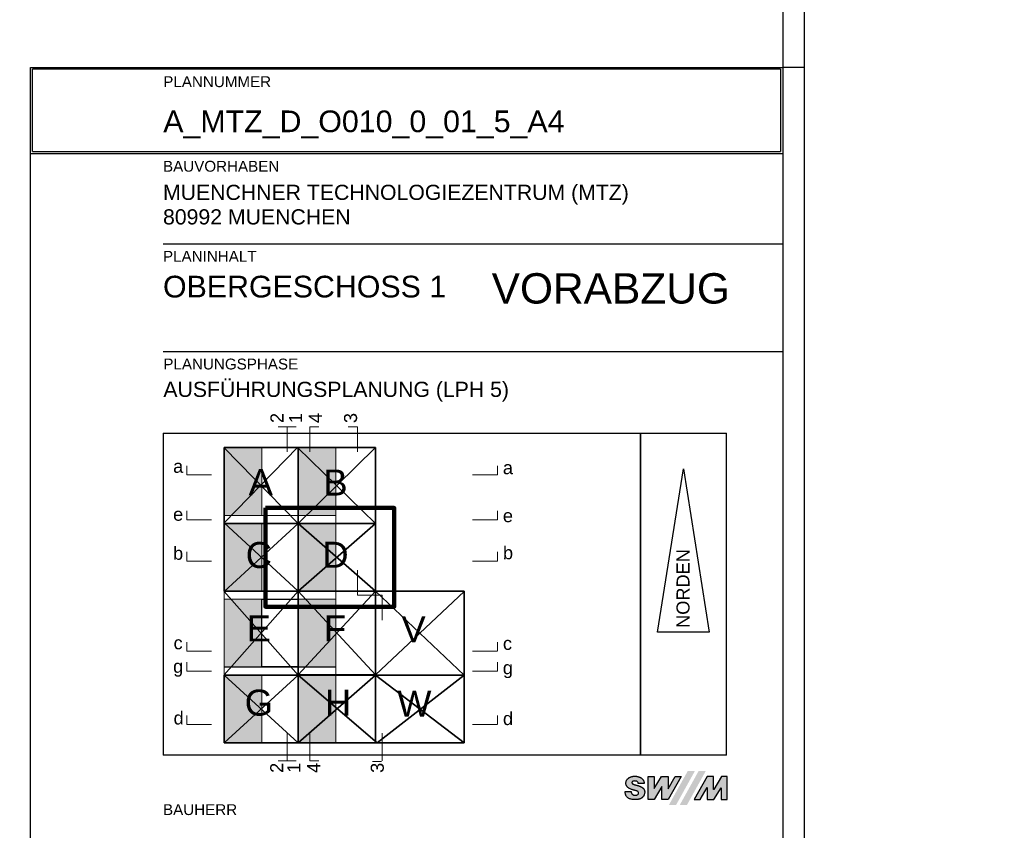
# Model space of a CAD drawing. Header units: metres. Extents: x -13 to 93, y -119 to 25.
# Tile 612 of 656: x -10.897 to -10.668, y -7.924 to -7.735. Entities that reach past the tile are written whole.
import ezdxf
from ezdxf.enums import TextEntityAlignment as Align

# ---------------------------------------------------------------- set-up
doc = ezdxf.new("R2010")
doc.units = ezdxf.units.M
doc.header["$LTSCALE"] = 0.00508
doc.linetypes.add('STYLE_17', pattern=[1.04164, 0.625, -0.20828, 0.06943, -0.13893])
for name, color, linetype, lineweight in [('Keine', 7, 'Continuous', 18), ('Plan-Kopf', 7, 'Continuous', 25), ('Plan-Planrahmen', 7, 'Continuous', 18)]:
    doc.layers.add(name, color=color, linetype=linetype, lineweight=lineweight)
doc.styles.add('Arial', font='ARIAL.TTF')

# ---------------------------------------------------------------- blocks, each defined once
blk = doc.blocks.new('*U1366')
at = {"layer": 'Plan-Planrahmen', "lineweight": 25}
for p, q in [((0.89, 0.1005), (-0.299, 0.1005)), ((0.89, 0.1005), (0.89, -0.7405)), ((-0.274, 0.0955), (0.885, 0.0955)), ((0.885, 0.0955), (0.885, -0.7355))]:
    blk.add_line(p, q, dxfattribs=at)
blk = doc.blocks.new('planlayout_50_6')
at = {"color": 3, "linetype": 'Continuous', "lineweight": 5}
blk.add_wipeout([(-0.33845, 0.13977), (-0.33845, -0.79023), (0.93655, -0.79023), (0.93655, 0.13977)], dxfattribs=at).dxf.layer = 'Plan-Planrahmen'
at = {"layer": 'Plan-Planrahmen', "color": 7}
blk.add_blockref('*U1366', (0, 0), dxfattribs=at)
blk = doc.blocks.new('*U1370')
at = {"layer": 'Plan-Planrahmen', "lineweight": 25}
for p, q in [((0.89, 0.1005), (0.89, -0.7405)), ((0.885, 0.0955), (0.885, -0.7355)), ((0.89, -0.4435), (0.885, -0.4435))]:
    blk.add_line(p, q, dxfattribs=at)
blk = doc.blocks.new('planlayout_50_4')
at = {"color": 3, "linetype": 'Continuous', "lineweight": 5}
blk.add_wipeout([(-0.33845, 0.13977), (-0.33845, -0.79023), (0.93655, -0.79023), (0.93655, 0.13977)], dxfattribs=at).dxf.layer = 'Plan-Planrahmen'
at = {"layer": 'Plan-Planrahmen', "color": 7}
blk.add_blockref('*U1370', (0, 0), dxfattribs=at)
blk = doc.blocks.new('*U1356')
for points in [[(-0.11511, 0.20925), (-0.11511, 0.21158), (-0.11998, 0.21158), (-0.11998, 0.20925)], [(-0.09801, 0.20925), (-0.09801, 0.21158), (-0.10288, 0.21158), (-0.10288, 0.20925)], [(-0.14181, 0.19665), (-0.13948, 0.19665), (-0.13948, 0.20152), (-0.14181, 0.20152)], [(-0.0651, 0.19633), (-0.06277, 0.19633), (-0.06277, 0.2012), (-0.0651, 0.2012)], [(-0.14181, 0.18549), (-0.13948, 0.18549), (-0.13948, 0.19036), (-0.14181, 0.19036)], [(-0.0651, 0.18517), (-0.06277, 0.18517), (-0.06277, 0.19003), (-0.0651, 0.19003)], [(-0.14183, 0.1764), (-0.1395, 0.1764), (-0.1395, 0.18127), (-0.14183, 0.18127)], [(-0.06508, 0.17653), (-0.06276, 0.17653), (-0.06276, 0.1814), (-0.06508, 0.1814)], [(-0.1417, 0.15556), (-0.13958, 0.15556), (-0.13958, 0.16043), (-0.1417, 0.16043)], [(-0.06508, 0.15543), (-0.06297, 0.15543), (-0.06297, 0.1603), (-0.06508, 0.1603)], [(-0.1417, 0.13806), (-0.13937, 0.13806), (-0.13937, 0.14293), (-0.1417, 0.14293)], [(-0.06508, 0.13793), (-0.06276, 0.13793), (-0.06276, 0.1428), (-0.06508, 0.1428)], [(-0.11517, 0.12781), (-0.11517, 0.13014), (-0.12004, 0.13014), (-0.12004, 0.12781)], [(-0.09178, 0.12781), (-0.09178, 0.13014), (-0.09665, 0.13014), (-0.09665, 0.12781)]]:
    blk.add_wipeout(points).dxf.layer = 'Plan-Kopf'
at = {"layer": 'Plan-Kopf', "char_height": 0.00303, "attachment_point": 1, "rotation": 90, "line_spacing_factor": 0.967741, "style": 'Arial'}
for s, insert in [('{\\C7;\\l2}', (-0.11916, 0.20925)), ('{\\C7;\\l3}', (-0.10205, 0.20925)), ('{\\C7;\\l2}', (-0.11922, 0.12781)), ('{\\C7;\\l3}', (-0.09583, 0.12781))]:
    blk.add_mtext(s, dxfattribs=dict(at, insert=insert))
at = {"layer": 'Plan-Kopf', "char_height": 0.00303, "attachment_point": 1, "line_spacing_factor": 0.967741, "style": 'Arial'}
for s, insert in [('{\\C7;\\la}', (-0.14181, 0.2007)), ('{\\C7;\\la}', (-0.0651, 0.20038)), ('{\\C7;\\le}', (-0.14181, 0.18954)), ('{\\C7;\\le}', (-0.0651, 0.18921)), ('{\\C7;\\lb}', (-0.14183, 0.18045)), ('{\\C7;\\lb}', (-0.06508, 0.18058)), ('{\\C7;\\lc}', (-0.1417, 0.15961)), ('{\\C7;\\lc}', (-0.06508, 0.15948)), ('{\\C7;\\ld}', (-0.1417, 0.14211)), ('{\\C7;\\ld}', (-0.06508, 0.14198))]:
    blk.add_mtext(s, dxfattribs=dict(at, insert=insert))
for points in [[(-0.14181, 0.15009), (-0.13948, 0.15009), (-0.13948, 0.15496), (-0.14181, 0.15496)], [(-0.0651, 0.14977), (-0.06277, 0.14977), (-0.06277, 0.15463), (-0.0651, 0.15463)]]:
    blk.add_wipeout(points).dxf.layer = 'Plan-Kopf'
for insert in [(-0.14181, 0.15414), (-0.0651, 0.15381)]:
    blk.add_mtext('{\\C7;\\lg}', dxfattribs=dict(at, insert=insert))
for points in [[(-0.11079, 0.20925), (-0.11079, 0.21158), (-0.11565, 0.21158), (-0.11565, 0.20925)], [(-0.11118, 0.12781), (-0.11118, 0.13014), (-0.11605, 0.13014), (-0.11605, 0.12781)]]:
    blk.add_wipeout(points).dxf.layer = 'Plan-Kopf'
at = {"layer": 'Plan-Kopf', "char_height": 0.00303, "attachment_point": 1, "rotation": 90, "line_spacing_factor": 0.967741, "style": 'Arial'}
for insert in [(-0.11483, 0.20925), (-0.11523, 0.12781)]:
    blk.add_mtext('{\\C7;\\l1}', dxfattribs=dict(at, insert=insert))
for points in [[(-0.10619, 0.20925), (-0.10619, 0.21158), (-0.11106, 0.21158), (-0.11106, 0.20925)], [(-0.10659, 0.12781), (-0.10659, 0.13014), (-0.11145, 0.13014), (-0.11145, 0.12781)]]:
    blk.add_wipeout(points).dxf.layer = 'Plan-Kopf'
for insert in [(-0.11024, 0.20925), (-0.11063, 0.12781)]:
    blk.add_mtext('{\\C7;\\l4}', dxfattribs=dict(at, insert=insert))
blk = doc.blocks.new('swm-logo_1_1')
at = {"layer": 'Plan-Kopf', "linetype": 'Continuous', "lineweight": 0}
for points in [[(-0.0237, 0.00188), (-0.02236, 0.00188), (-0.02235, 0.00188), (-0.02233, 0.00182), (-0.02231, 0.00168), (-0.02227, 0.00154), (-0.02222, 0.00146), (-0.02218, 0.00139), (-0.02214, 0.00134), (-0.02209, 0.00128), (-0.02203, 0.00122), (-0.02196, 0.00116), (-0.02186, 0.00111), (-0.02179, 0.00107), (-0.02169, 0.00104), (-0.02163, 0.00103), (-0.02155, 0.00101), (-0.02144, 0.001), (-0.02131, 0.00101), (-0.02122, 0.00103), (-0.02111, 0.00105), (-0.02104, 0.00107), (-0.02095, 0.00111), (-0.02081, 0.00118), (-0.02073, 0.00124), (-0.02068, 0.00129), (-0.02064, 0.00135), (-0.0206, 0.00144), (-0.02058, 0.00155), (-0.0206, 0.00168), (-0.02066, 0.0018), (-0.0207, 0.00185), (-0.02078, 0.00191), (-0.02084, 0.00194), (-0.02089, 0.00197), (-0.02095, 0.00199), (-0.02102, 0.00201), (-0.02109, 0.00204), (-0.02117, 0.00206), (-0.0213, 0.0021), (-0.02138, 0.00212), (-0.02149, 0.00216), (-0.02157, 0.00218), (-0.02167, 0.00221), (-0.02175, 0.00223), (-0.02185, 0.00226), (-0.02195, 0.00228), (-0.02202, 0.0023), (-0.02212, 0.00233), (-0.0222, 0.00235), (-0.02227, 0.00238), (-0.0224, 0.00242), (-0.02254, 0.00248), (-0.02268, 0.00255), (-0.02274, 0.00257), (-0.0228, 0.00261), (-0.0229, 0.00267), (-0.02296, 0.00271), (-0.02307, 0.0028), (-0.02315, 0.00288), (-0.02323, 0.00297), (-0.02328, 0.00303), (-0.02333, 0.00311), (-0.02336, 0.00315), (-0.02341, 0.00323), (-0.02343, 0.00328), (-0.02346, 0.00333), (-0.02348, 0.00339), (-0.0235, 0.00345), (-0.02352, 0.00357), (-0.02353, 0.00364), (-0.02354, 0.00373), (-0.02354, 0.00399), (-0.02352, 0.00416), (-0.0235, 0.00427), (-0.02346, 0.00437), (-0.02341, 0.00448), (-0.02335, 0.00458), (-0.02327, 0.00468), (-0.02321, 0.00475), (-0.02309, 0.00487), (-0.02298, 0.00497), (-0.0229, 0.00503), (-0.02283, 0.00508), (-0.02274, 0.00513), (-0.02265, 0.00518), (-0.02256, 0.00521), (-0.02248, 0.00525), (-0.02238, 0.00528), (-0.02228, 0.00532), (-0.02219, 0.00535), (-0.0221, 0.00537), (-0.02198, 0.00539), (-0.02191, 0.0054), (-0.02184, 0.00542), (-0.02149, 0.00543), (-0.02112, 0.00542), (-0.02097, 0.00541), (-0.02085, 0.00538), (-0.02075, 0.00536), (-0.02066, 0.00533), (-0.02055, 0.0053), (-0.02045, 0.00526), (-0.02031, 0.0052), (-0.02023, 0.00516), (-0.02016, 0.00513), (-0.02008, 0.00508), (-0.02001, 0.00504), (-0.01994, 0.005), (-0.01986, 0.00492), (-0.01979, 0.00486), (-0.01973, 0.0048), (-0.01968, 0.00475), (-0.01963, 0.00471), (-0.01959, 0.00466), (-0.01955, 0.00459), (-0.0195, 0.00453), (-0.01947, 0.00448), (-0.01944, 0.0044), (-0.01941, 0.00434), (-0.01939, 0.0043), (-0.01936, 0.00422), (-0.01934, 0.00414), (-0.01933, 0.00408), (-0.01932, 0.00403), (-0.01932, 0.00373), (-0.02069, 0.00373), (-0.0207, 0.00385), (-0.02072, 0.00395), (-0.02077, 0.00404), (-0.02081, 0.0041), (-0.02085, 0.00414), (-0.02091, 0.00419), (-0.02097, 0.00422), (-0.02104, 0.00426), (-0.02113, 0.0043), (-0.02122, 0.00432), (-0.02128, 0.00433), (-0.02144, 0.00434), (-0.02165, 0.00433), (-0.02173, 0.00432), (-0.02178, 0.00431), (-0.02183, 0.0043), (-0.02187, 0.00428), (-0.0219, 0.00427), (-0.02192, 0.00426), (-0.02194, 0.00426), (-0.02196, 0.00425), (-0.02198, 0.00423), (-0.022, 0.00422), (-0.02204, 0.00419), (-0.02208, 0.00415), (-0.02212, 0.0041), (-0.02214, 0.00404), (-0.02215, 0.00395), (-0.02214, 0.00387), (-0.02212, 0.0038), (-0.02209, 0.00376), (-0.02208, 0.00375), (-0.02207, 0.00374), (-0.02206, 0.00373), (-0.02204, 0.00372), (-0.02202, 0.00369), (-0.02196, 0.00364), (-0.02193, 0.00363), (-0.02191, 0.00362), (-0.02189, 0.00361), (-0.02186, 0.0036), (-0.02181, 0.00357), (-0.02178, 0.00356), (-0.02174, 0.00355), (-0.02171, 0.00354), (-0.02165, 0.00352), (-0.0216, 0.0035), (-0.02154, 0.00347), (-0.02149, 0.00346), (-0.02142, 0.00344), (-0.02133, 0.00341), (-0.02125, 0.00339), (-0.02115, 0.00337), (-0.02107, 0.00335), (-0.02102, 0.00333), (-0.02091, 0.0033), (-0.0208, 0.00327), (-0.02073, 0.00325), (-0.02062, 0.00321), (-0.02056, 0.00319), (-0.02049, 0.00316), (-0.02043, 0.00314), (-0.02039, 0.00312), (-0.02033, 0.0031), (-0.02026, 0.00307), (-0.02014, 0.00303), (-0.02006, 0.00299), (-0.02002, 0.00297), (-0.0199, 0.00291), (-0.01982, 0.00287), (-0.01976, 0.00284), (-0.0197, 0.00279), (-0.01965, 0.00275), (-0.01961, 0.00271), (-0.01957, 0.00268), (-0.01955, 0.00265), (-0.01947, 0.00258), (-0.01944, 0.00253), (-0.0194, 0.00249), (-0.01938, 0.00245), (-0.01934, 0.0024), (-0.01931, 0.00235), (-0.01928, 0.00229), (-0.01925, 0.00221), (-0.01922, 0.00212), (-0.0192, 0.00203), (-0.01917, 0.00178), (-0.0192, 0.00145), (-0.01922, 0.00133), (-0.01926, 0.00118), (-0.01928, 0.0011), (-0.01932, 0.00101), (-0.01934, 0.00097), (-0.01939, 0.00088), (-0.01941, 0.00084), (-0.01945, 0.00078), (-0.0195, 0.00072), (-0.01958, 0.00063), (-0.01967, 0.00054), (-0.0197, 0.00051), (-0.01978, 0.00045), (-0.01984, 0.0004), (-0.01992, 0.00035), (-0.01999, 0.00031), (-0.02005, 0.00027), (-0.02011, 0.00024), (-0.02018, 0.00022), (-0.02031, 0.00017), (-0.02038, 0.00014), (-0.02043, 0.00013), (-0.02051, 0.00011), (-0.02061, 0.00008), (-0.02072, 0.00006), (-0.02087, 0.00004), (-0.02107, 0.00002), (-0.02133, 0), (-0.02157, 0), (-0.02181, 0.00001), (-0.02194, 0.00002), (-0.02202, 0.00004), (-0.02212, 0.00005), (-0.0223, 0.00008), (-0.02243, 0.00012), (-0.02259, 0.00017), (-0.02271, 0.00022), (-0.02283, 0.00028), (-0.02296, 0.00035), (-0.02306, 0.00041), (-0.02317, 0.00049), (-0.02325, 0.00058), (-0.02332, 0.00065), (-0.02341, 0.00076), (-0.02348, 0.00087), (-0.02354, 0.00099), (-0.02359, 0.00109), (-0.02364, 0.00122), (-0.02367, 0.00138), (-0.0237, 0.00151), (-0.02372, 0.00173), (-0.02372, 0.00188)], [(-0.0184, 0.00541), (-0.01697, 0.00541), (-0.01697, 0.00261), (-0.01695, 0.00261), (-0.01529, 0.00538), (-0.01527, 0.00541), (-0.01373, 0.00541), (-0.01373, 0.00254), (-0.0137, 0.00254), (-0.01208, 0.00536), (-0.01205, 0.00541), (-0.01071, 0.00541), (-0.01373, 0), (-0.01519, 0), (-0.01519, 0.00307), (-0.017, 0), (-0.0184, 0)], [(-0.00764, 0), (-0.00626, 0), (-0.00464, 0.0028), (-0.00463, 0.0028), (-0.00463, 0), (-0.00313, 0), (-0.00141, 0.00278), (-0.00137, 0.00278), (-0.00137, 0), (0.00004, 0), (0.00004, 0.00541), (-0.00134, 0.00541), (-0.0031, 0.00233), (-0.00315, 0.00233), (-0.00315, 0.00541), (-0.00464, 0.00541), (-0.00766, 0)]]:
    blk.add_hatch(color=7, dxfattribs=at).paths.add_polyline_path(points)
at = {"layer": 'Plan-Kopf'}
for points in [[(-0.0237, 0.00188), (-0.02236, 0.00188), (-0.02235, 0.00188), (-0.02233, 0.00182), (-0.02231, 0.00168), (-0.02227, 0.00154), (-0.02223, 0.00146), (-0.02218, 0.00139), (-0.02214, 0.00134), (-0.02209, 0.00128), (-0.02203, 0.00122), (-0.02196, 0.00116), (-0.02186, 0.00111), (-0.02179, 0.00107), (-0.0217, 0.00104), (-0.02164, 0.00103), (-0.02155, 0.00101), (-0.02144, 0.001), (-0.02131, 0.00101), (-0.02122, 0.00103), (-0.02112, 0.00105), (-0.02104, 0.00107), (-0.02095, 0.00111), (-0.02081, 0.00118), (-0.02073, 0.00124), (-0.02068, 0.00129), (-0.02065, 0.00135), (-0.0206, 0.00144), (-0.02058, 0.00155), (-0.0206, 0.00168), (-0.02066, 0.0018), (-0.02071, 0.00185), (-0.02078, 0.00191), (-0.02084, 0.00194), (-0.02089, 0.00197), (-0.02095, 0.00199), (-0.02102, 0.00201), (-0.02109, 0.00204), (-0.02118, 0.00206), (-0.0213, 0.0021), (-0.02138, 0.00212), (-0.02149, 0.00216), (-0.02157, 0.00218), (-0.02167, 0.00221), (-0.02176, 0.00223), (-0.02185, 0.00226), (-0.02195, 0.00228), (-0.02202, 0.0023), (-0.02212, 0.00233), (-0.0222, 0.00235), (-0.02227, 0.00238), (-0.0224, 0.00242), (-0.02254, 0.00248), (-0.02268, 0.00255), (-0.02275, 0.00257), (-0.02281, 0.00261), (-0.0229, 0.00267), (-0.02296, 0.00271), (-0.02307, 0.0028), (-0.02315, 0.00288), (-0.02323, 0.00297), (-0.02329, 0.00303), (-0.02334, 0.00311), (-0.02336, 0.00315), (-0.02341, 0.00323), (-0.02343, 0.00328), (-0.02346, 0.00333), (-0.02348, 0.00339), (-0.02351, 0.00345), (-0.02353, 0.00357), (-0.02354, 0.00364), (-0.02354, 0.00373), (-0.02354, 0.00399), (-0.02352, 0.00416), (-0.0235, 0.00427), (-0.02347, 0.00437), (-0.02341, 0.00448), (-0.02335, 0.00458), (-0.02328, 0.00468), (-0.02322, 0.00475), (-0.02309, 0.00487), (-0.02299, 0.00497), (-0.0229, 0.00503), (-0.02283, 0.00508), (-0.02275, 0.00513), (-0.02265, 0.00518), (-0.02256, 0.00521), (-0.02248, 0.00525), (-0.02238, 0.00528), (-0.02229, 0.00532), (-0.02219, 0.00535), (-0.02211, 0.00537), (-0.02198, 0.00539), (-0.02191, 0.0054), (-0.02184, 0.00542), (-0.0215, 0.00543), (-0.02112, 0.00542), (-0.02097, 0.00541), (-0.02085, 0.00538), (-0.02075, 0.00536), (-0.02066, 0.00533), (-0.02055, 0.0053), (-0.02045, 0.00526), (-0.02031, 0.0052), (-0.02024, 0.00516), (-0.02016, 0.00513), (-0.02008, 0.00508), (-0.02001, 0.00504), (-0.01995, 0.005), (-0.01986, 0.00492), (-0.01979, 0.00486), (-0.01973, 0.0048), (-0.01968, 0.00475), (-0.01963, 0.00471), (-0.0196, 0.00466), (-0.01955, 0.00459), (-0.01951, 0.00453), (-0.01948, 0.00448), (-0.01944, 0.0044), (-0.01941, 0.00434), (-0.01939, 0.0043), (-0.01937, 0.00422), (-0.01934, 0.00414), (-0.01933, 0.00408), (-0.01932, 0.00403), (-0.01932, 0.00373), (-0.02069, 0.00373), (-0.0207, 0.00385), (-0.02072, 0.00395), (-0.02077, 0.00404), (-0.02081, 0.0041), (-0.02085, 0.00414), (-0.02091, 0.00419), (-0.02097, 0.00422), (-0.02104, 0.00426), (-0.02113, 0.0043), (-0.02122, 0.00432), (-0.02129, 0.00433), (-0.02144, 0.00434), (-0.02165, 0.00433), (-0.02173, 0.00432), (-0.02178, 0.00431), (-0.02183, 0.0043), (-0.02187, 0.00428), (-0.0219, 0.00427), (-0.02192, 0.00426), (-0.02194, 0.00426), (-0.02196, 0.00425), (-0.02198, 0.00423), (-0.022, 0.00422), (-0.02204, 0.00419), (-0.02208, 0.00415), (-0.02212, 0.0041), (-0.02214, 0.00404), (-0.02215, 0.00395), (-0.02214, 0.00387), (-0.02212, 0.0038), (-0.02209, 0.00376), (-0.02208, 0.00375), (-0.02207, 0.00374), (-0.02206, 0.00373), (-0.02205, 0.00372), (-0.02202, 0.00369), (-0.02196, 0.00364), (-0.02194, 0.00363), (-0.02191, 0.00362), (-0.02189, 0.00361), (-0.02186, 0.0036), (-0.02182, 0.00357), (-0.02178, 0.00356), (-0.02174, 0.00355), (-0.02171, 0.00354), (-0.02165, 0.00352), (-0.0216, 0.0035), (-0.02154, 0.00347), (-0.02149, 0.00346), (-0.02142, 0.00344), (-0.02133, 0.00341), (-0.02125, 0.00339), (-0.02115, 0.00337), (-0.02107, 0.00335), (-0.02102, 0.00333), (-0.02091, 0.0033), (-0.0208, 0.00327), (-0.02073, 0.00325), (-0.02062, 0.00321), (-0.02056, 0.00319), (-0.02049, 0.00316), (-0.02043, 0.00314), (-0.02039, 0.00312), (-0.02033, 0.0031), (-0.02026, 0.00307), (-0.02014, 0.00303), (-0.02007, 0.00299), (-0.02002, 0.00297), (-0.0199, 0.00291), (-0.01983, 0.00287), (-0.01976, 0.00284), (-0.0197, 0.00279), (-0.01966, 0.00275), (-0.01961, 0.00271), (-0.01957, 0.00268), (-0.01955, 0.00265), (-0.01948, 0.00258), (-0.01944, 0.00253), (-0.01941, 0.00249), (-0.01938, 0.00245), (-0.01934, 0.0024), (-0.01931, 0.00235), (-0.01928, 0.00229), (-0.01925, 0.00221), (-0.01922, 0.00212), (-0.0192, 0.00203), (-0.01917, 0.00178), (-0.0192, 0.00145), (-0.01922, 0.00133), (-0.01926, 0.00118), (-0.01928, 0.0011), (-0.01932, 0.00101), (-0.01934, 0.00097), (-0.01939, 0.00088), (-0.01941, 0.00084), (-0.01945, 0.00078), (-0.0195, 0.00072), (-0.01958, 0.00063), (-0.01967, 0.00054), (-0.0197, 0.00051), (-0.01978, 0.00045), (-0.01984, 0.0004), (-0.01992, 0.00035), (-0.01999, 0.00031), (-0.02005, 0.00027), (-0.02011, 0.00024), (-0.02018, 0.00022), (-0.02031, 0.00017), (-0.02038, 0.00014), (-0.02043, 0.00013), (-0.02051, 0.00011), (-0.02061, 0.00008), (-0.02072, 0.00006), (-0.02087, 0.00004), (-0.02107, 0.00002), (-0.02133, 0), (-0.02157, 0), (-0.02182, 0.00001), (-0.02194, 0.00002), (-0.02202, 0.00004), (-0.02212, 0.00005), (-0.0223, 0.00008), (-0.02243, 0.00012), (-0.02259, 0.00017), (-0.02271, 0.00022), (-0.02283, 0.00028), (-0.02296, 0.00035), (-0.02306, 0.00041), (-0.02317, 0.00049), (-0.02325, 0.00058), (-0.02332, 0.00065), (-0.02341, 0.00076), (-0.02348, 0.00087), (-0.02354, 0.00099), (-0.02359, 0.00109), (-0.02364, 0.00122), (-0.02367, 0.00138), (-0.0237, 0.00151), (-0.02372, 0.00173), (-0.02372, 0.00188), (-0.0237, 0.00188)], [(-0.0184, 0.00541), (-0.01697, 0.00541), (-0.01697, 0.00261), (-0.01695, 0.00261), (-0.01529, 0.00538), (-0.01528, 0.00541), (-0.01374, 0.00541), (-0.01374, 0.00254), (-0.0137, 0.00254), (-0.01208, 0.00536), (-0.01205, 0.00541), (-0.01072, 0.00541), (-0.01373, 0), (-0.01519, 0), (-0.01519, 0.00307), (-0.017, 0), (-0.0184, 0), (-0.0184, 0.00541)], [(-0.00764, 0), (-0.00626, 0), (-0.00464, 0.0028), (-0.00463, 0.0028), (-0.00463, 0), (-0.00313, 0), (-0.00141, 0.00278), (-0.00137, 0.00278), (-0.00137, 0), (0.00004, 0), (0.00004, 0.00541), (-0.00134, 0.00541), (-0.0031, 0.00233), (-0.00315, 0.00233), (-0.00315, 0.00541), (-0.00464, 0.00541), (-0.00766, 0), (-0.00764, 0)]]:
    blk.add_lwpolyline(points, dxfattribs=at)
at = {"layer": 'Plan-Kopf', "color": 7, "linetype": 'Continuous'}
for points in [[(-0.01356, -0.00128), (-0.01189, -0.00128), (-0.00916, 0.00666), (-0.0075, 0.00666)], [(-0.01103, -0.00128), (-0.00663, 0.00666), (-0.00936, -0.00128), (-0.00497, 0.00666)]]:
    blk.add_solid(points, dxfattribs=at)
blk = doc.blocks.new('*U1358')
at = {"layer": 'Plan-Kopf', "char_height": 0.006061, "attachment_point": 5, "line_spacing_factor": 0.967741, "style": 'Arial'}
for s, insert in [('{\\C7;\\lA}', (-0.12142, 0.19549)), ('{\\C7;\\lB}', (-0.10404, 0.19541)), ('{\\C7;\\lC}', (-0.12187, 0.17849)), ('{\\C7;\\lD}', (-0.10404, 0.17859)), ('{\\C7;\\lE}', (-0.12187, 0.16143)), ('{\\C7;\\lF}', (-0.10416, 0.16143)), ('{\\C7;\\lV}', (-0.08586, 0.16126)), ('{\\C7;\\lG}', (-0.12187, 0.14413)), ('{\\C7;\\lH}', (-0.10345, 0.14413)), ('{\\C7;\\lW}', (-0.0857, 0.14396))]:
    blk.add_mtext(s, dxfattribs=dict(at, insert=insert))
blk = doc.blocks.new('*U1359')
at = {"layer": 'Plan-Kopf', "linetype": 'Continuous', "lineweight": 0}
for points in [[(-0.12992, 0.20352), (-0.12115, 0.20352), (-0.12115, 0.18773), (-0.12992, 0.18773)], [(-0.11272, 0.20352), (-0.10395, 0.20352), (-0.10395, 0.18773), (-0.11272, 0.18773)], [(-0.12992, 0.18589), (-0.12115, 0.18589), (-0.12115, 0.1701), (-0.12992, 0.1701)], [(-0.11272, 0.18589), (-0.10395, 0.18589), (-0.10395, 0.1701), (-0.11272, 0.1701)], [(-0.12992, 0.16826), (-0.12115, 0.16826), (-0.12115, 0.15247), (-0.12992, 0.15247)], [(-0.11272, 0.16826), (-0.10395, 0.16826), (-0.10395, 0.15247), (-0.11272, 0.15247)], [(-0.12992, 0.15063), (-0.12115, 0.15063), (-0.12115, 0.13483), (-0.12992, 0.13483)], [(-0.11272, 0.15063), (-0.10395, 0.15063), (-0.10395, 0.13483), (-0.11272, 0.13483)]]:
    blk.add_hatch(color=254, dxfattribs=at).paths.add_polyline_path(points)
at = {"layer": 'Plan-Kopf', "color": 7, "linetype": 'Continuous', "lineweight": 35}
for p, q in [((-0.12992, 0.18599), (-0.11288, 0.20353)), ((-0.12992, 0.20352), (-0.11272, 0.18589)), ((-0.11288, 0.20353), (-0.09475, 0.18589)), ((-0.11272, 0.18589), (-0.09475, 0.20353)), ((-0.12992, 0.18599), (-0.11272, 0.1701)), ((-0.12992, 0.17004), (-0.11272, 0.18589)), ((-0.09475, 0.1701), (-0.11272, 0.18589)), ((-0.09475, 0.18589), (-0.11272, 0.1701)), ((-0.12992, 0.17004), (-0.11272, 0.1506)), ((-0.09475, 0.15063), (-0.11272, 0.1701)), ((-0.11272, 0.15063), (-0.09475, 0.1701)), ((-0.07411, 0.1506), (-0.09475, 0.1701)), ((-0.09475, 0.15063), (-0.07411, 0.17004)), ((-0.12992, 0.13484), (-0.11272, 0.1506)), ((-0.12992, 0.1506), (-0.11272, 0.13484)), ((-0.09434, 0.13484), (-0.11272, 0.1506)), ((-0.09475, 0.1506), (-0.11272, 0.13484)), ((-0.09475, 0.1506), (-0.07411, 0.13484)), ((-0.07411, 0.1506), (-0.09434, 0.13484))]:
    blk.add_line(p, q, dxfattribs=at)
at = {"layer": 'Plan-Kopf', "color": 7, "lineweight": 35}
blk.add_line((-0.12992, 0.15063), (-0.11272, 0.1701), dxfattribs=at)
at = {"layer": 'Plan-Kopf', "color": 7, "linetype": 'Continuous', "lineweight": 35}
for points in [[(-0.12992, 0.20353), (-0.11272, 0.20353), (-0.11272, 0.18589), (-0.12992, 0.18589)], [(-0.11272, 0.20353), (-0.09475, 0.20353), (-0.09475, 0.18589), (-0.11272, 0.18589)], [(-0.12992, 0.18589), (-0.11272, 0.18589), (-0.11272, 0.1701), (-0.12992, 0.1701)], [(-0.11272, 0.18589), (-0.09475, 0.18589), (-0.09475, 0.1701), (-0.11272, 0.1701)], [(-0.11272, 0.1701), (-0.09475, 0.1701), (-0.09475, 0.15063), (-0.11272, 0.15063)], [(-0.09475, 0.1701), (-0.07411, 0.1701), (-0.07411, 0.1506), (-0.09475, 0.1506)], [(-0.12992, 0.1506), (-0.11272, 0.1506), (-0.11272, 0.13484), (-0.12992, 0.13484)], [(-0.11272, 0.1506), (-0.09475, 0.1506), (-0.09475, 0.13484), (-0.11272, 0.13484)], [(-0.09475, 0.1506), (-0.07411, 0.1506), (-0.07411, 0.13484), (-0.09475, 0.13484)]]:
    blk.add_lwpolyline(points, close=True, dxfattribs=at)
at = {"layer": 'Plan-Kopf', "color": 7, "linetype": 'Continuous', "lineweight": 18}
for points in [[(-0.12992, 0.20352), (-0.12115, 0.20352), (-0.12115, 0.18773), (-0.12992, 0.18773)], [(-0.11272, 0.20352), (-0.10395, 0.20352), (-0.10395, 0.18773), (-0.11272, 0.18773)], [(-0.12992, 0.18773), (-0.10395, 0.18773), (-0.10395, 0.18589), (-0.12992, 0.18589)], [(-0.12992, 0.18589), (-0.12115, 0.18589), (-0.12115, 0.1701), (-0.12992, 0.1701)], [(-0.11272, 0.18589), (-0.10395, 0.18589), (-0.10395, 0.1701), (-0.11272, 0.1701)], [(-0.12992, 0.1701), (-0.10395, 0.1701), (-0.10395, 0.16826), (-0.12992, 0.16826)], [(-0.12992, 0.16826), (-0.12115, 0.16826), (-0.12115, 0.15247), (-0.12992, 0.15247)], [(-0.11272, 0.16826), (-0.10395, 0.16826), (-0.10395, 0.15247), (-0.11272, 0.15247)], [(-0.12992, 0.15243), (-0.10395, 0.15243), (-0.10395, 0.15059), (-0.12992, 0.15059)], [(-0.12992, 0.15063), (-0.12115, 0.15063), (-0.12115, 0.13483), (-0.12992, 0.13483)], [(-0.11272, 0.15063), (-0.10395, 0.15063), (-0.10395, 0.13483), (-0.11272, 0.13483)]]:
    blk.add_lwpolyline(points, close=True, dxfattribs=at)
at = {"layer": 'Plan-Kopf', "color": 7, "linetype": 'Continuous'}
blk.add_lwpolyline([(-0.12115, 0.16826), (-0.11272, 0.16826), (-0.11272, 0.15247), (-0.12115, 0.15247)], close=True, dxfattribs=at)
at = {"layer": 'Plan-Kopf', "color": 7}
blk.add_blockref('*U1358', (0, 0), dxfattribs=at)
blk = doc.blocks.new('*U1360')
at = {"layer": 'Plan-Kopf', "linetype": 'STYLE_17', "lineweight": 18}
for p, q in [((-0.11528, 0.20839), (-0.11738, 0.20839)), ((-0.11528, 0.20255), (-0.11528, 0.20839)), ((-0.11528, 0.20839), (-0.11318, 0.20839)), ((-0.10999, 0.20255), (-0.10999, 0.20839)), ((-0.10999, 0.20839), (-0.10789, 0.20839)), ((-0.09895, 0.20839), (-0.10105, 0.20839)), ((-0.09895, 0.20255), (-0.09895, 0.20839)), ((-0.13865, 0.19723), (-0.13865, 0.19933)), ((-0.06634, 0.19723), (-0.06634, 0.19933)), ((-0.13865, 0.19723), (-0.13285, 0.19723)), ((-0.07215, 0.19723), (-0.06634, 0.19723)), ((-0.13865, 0.18672), (-0.13865, 0.18882)), ((-0.06634, 0.18672), (-0.06634, 0.18882)), ((-0.13865, 0.18672), (-0.13285, 0.18672)), ((-0.07215, 0.18672), (-0.06634, 0.18672)), ((-0.13865, 0.17714), (-0.13865, 0.17924)), ((-0.06634, 0.17714), (-0.06634, 0.17924)), ((-0.13865, 0.17714), (-0.13285, 0.17714)), ((-0.07215, 0.17714), (-0.06634, 0.17714)), ((-0.09895, 0.1692), (-0.09895, 0.17504)), ((-0.09895, 0.1692), (-0.09315, 0.1692)), ((-0.09315, 0.16336), (-0.09315, 0.1692)), ((-0.13865, 0.15617), (-0.13865, 0.15827)), ((-0.06634, 0.15617), (-0.06634, 0.15827)), ((-0.13865, 0.15617), (-0.13285, 0.15617)), ((-0.07219, 0.15617), (-0.06639, 0.15617)), ((-0.13865, 0.15147), (-0.13865, 0.15357)), ((-0.06634, 0.15147), (-0.06634, 0.15357)), ((-0.13865, 0.15147), (-0.13285, 0.15147)), ((-0.07215, 0.15147), (-0.06634, 0.15147)), ((-0.13865, 0.13907), (-0.13865, 0.14117)), ((-0.06634, 0.13907), (-0.06634, 0.14117)), ((-0.13865, 0.13907), (-0.13285, 0.13907)), ((-0.07219, 0.13907), (-0.06639, 0.13907)), ((-0.11528, 0.13058), (-0.11528, 0.13706)), ((-0.10999, 0.13058), (-0.10999, 0.13706)), ((-0.09315, 0.13058), (-0.09315, 0.13706)), ((-0.11528, 0.13058), (-0.11738, 0.13058)), ((-0.11528, 0.13058), (-0.11318, 0.13058)), ((-0.10999, 0.13058), (-0.10789, 0.13058)), ((-0.09335, 0.13045), (-0.09545, 0.13045))]:
    blk.add_line(p, q, dxfattribs=at)
blk = doc.blocks.new('S_Plankopf_1_1')
at = {"layer": 'Keine', "color": 0, "flags": 1}
for tag, p in [('FL-Nr', (-0.24015, -0.00909)), ('KAT.Bl', (-0.24015, -0.01818)), ('Gehoert_zu_Plan', (-0.24015, -0.02727))]:
    blk.add_attdef(tag, p, '', height=0.00505, dxfattribs=at)
blk.add_wipeout([(-0.175, 0.292), (0, 0.292), (0, 0), (-0.175, 0)]).dxf.layer = 'Plan-Kopf'
at = {"layer": 'Plan-Kopf'}
for p, q in [((-0.1745, 0.2725), (-0.1745, 0.29162)), ((-0.0005, 0.29162), (-0.0005, 0.2725)), ((0, 0.292), (0, 0)), ((-0.175, 0.272), (0, 0.272)), ((-0.1745, 0.2725), (-0.0005, 0.2725)), ((-0.14415, 0.25097), (0, 0.25097)), ((-0.14415, 0.22591), (0, 0.22591)), ((-0.14415, 0.2069), (-0.14415, 0.13193)), ((-0.0331, 0.13193), (-0.0331, 0.2069)), ((-0.0331, 0.2069), (-0.0331, 0.13193)), ((-0.0131, 0.13193), (-0.0131, 0.2069))]:
    blk.add_line(p, q, dxfattribs=at)
for points in [[(-0.175, 0.292), (0, 0.292), (0, 0), (-0.175, 0)], [(-0.02909, 0.16061), (-0.02309, 0.19861), (-0.01709, 0.16061)]]:
    blk.add_lwpolyline(points, close=True, dxfattribs=at)
at = {"layer": 'Plan-Kopf', "color": 7}
blk.add_blockref('swm-logo_1_1', (-0.01293, 0.12159), dxfattribs=at)
at = {"layer": 'Plan-Kopf', "style": 'Arial'}
for tag, height, p in [('Plannummer', 0.00505, (-0.1441, 0.28202)), ('Planinhalt', 0.00505, (-0.14416, 0.24355)), ('Planungsphase', 0.00354, (-0.14408, 0.21887))]:
    blk.add_attdef(tag, text='', height=height, dxfattribs=at).set_placement(p, align=Align.TOP_LEFT)
for tag, p in [('Datum', (-0.14329, 0.00211)), ('Gezeichnet', (-0.13028, 0.00215)), ('Maßstab', (-0.11216, 0.00218)), ('Format', (-0.09928, 0.00214)), ('Index_Stand', (-0.08627, 0.00212)), ('Index', (-0.06815, 0.00215)), ('Blatt___Blatt', (-0.05613, 0.00214)), ('Aks', (-0.01113, 0.00215))]:
    blk.add_attdef(tag, text='', height=0.00152, dxfattribs=at).set_placement(p, align=Align.MIDDLE_LEFT)
at = {"layer": 'Plan-Kopf', "color": 7}
blk.add_blockref('*U1356', (0, 0), dxfattribs=at)
for points in [[(-0.1441, 0.28668), (-0.11902, 0.28668), (-0.11902, 0.29074), (-0.1441, 0.29074)], [(-0.14416, 0.26699), (-0.11714, 0.26699), (-0.11714, 0.27104), (-0.14416, 0.27104)], [(-0.14416, 0.25433), (-0.03581, 0.25433), (-0.03581, 0.26569), (-0.14416, 0.26569)], [(-0.14416, 0.24604), (-0.12243, 0.24604), (-0.12243, 0.2501), (-0.14416, 0.2501)], [(-0.14408, 0.22095), (-0.11272, 0.22095), (-0.11272, 0.22501), (-0.14408, 0.22501)], [(-0.02067, 0.16156), (-0.02067, 0.17989), (-0.02554, 0.17989), (-0.02554, 0.16156)], [(-0.14416, 0.11721), (-0.12695, 0.11721), (-0.12695, 0.12127), (-0.14416, 0.12127)]]:
    blk.add_wipeout(points).dxf.layer = 'Plan-Kopf'
at = {"layer": 'Plan-Kopf'}
for p, q in [((-0.0005, 0.29162), (-0.1745, 0.29162)), ((-0.14415, 0.2069), (-0.0131, 0.2069)), ((-0.0131, 0.13193), (-0.14415, 0.13193))]:
    blk.add_line(p, q, dxfattribs=at)
at = {"layer": 'Plan-Kopf', "color": 7}
for name in ['*U1360', '*U1359']:
    blk.add_blockref(name, (0, 0), dxfattribs=at)
at = {"layer": 'Plan-Kopf', "line_spacing_factor": 0.967741, "style": 'Arial'}
for s, insert, char_height, attachment_point in [('{\\C7;\\lPLANNUMMER}', (-0.1441, 0.28871), 0.0025254, 4), ('{\\C7;\\lBAUVORHABEN}', (-0.14416, 0.26902), 0.0025254, 4), ('{\\C7;\\lMUENCHNER TECHNOLOGIEZENTRUM (MTZ)\\P80992 MUENCHEN}', (-0.14416, 0.26473), 0.0035356, 1), ('{\\C7;\\lPLANINHALT}', (-0.14416, 0.24807), 0.0025254, 4), ('{\\C7;\\lPLANUNGSPHASE}', (-0.14408, 0.22298), 0.0025254, 4), ('{\\C7;\\lBAUHERR}', (-0.14416, 0.11924), 0.0025254, 4)]:
    blk.add_mtext(s, dxfattribs=dict(at, insert=insert, char_height=char_height, attachment_point=attachment_point))
at = {"layer": 'Plan-Kopf', "insert": (-0.02471, 0.16156), "char_height": 0.0030305, "attachment_point": 1, "rotation": 90, "line_spacing_factor": 0.967741, "style": 'Arial'}
blk.add_mtext('{\\C7;\\lNORDEN}', dxfattribs=at)

msp = doc.modelspace()

# ---------------------------------------------------------------- block references
at = {"layer": 'Plan-Planrahmen', "color": 7}
msp.add_blockref('planlayout_50_6', (-11.60436427, -7.87773174), dxfattribs=at)

# ---------------------------------------------------------------- next in the draw order: block references
msp.add_blockref('planlayout_50_4', (-11.60436427, -7.30273174), dxfattribs=at)

# ---------------------------------------------------------------- next in the draw order: block references
at = {"layer": 'Plan-Kopf', "color": 7}
ref = msp.add_blockref('S_Plankopf_1_1', (-10.71936427, -8.03823174), dxfattribs=at)
ref.add_attrib('Plannummer', 'A_MTZ_D_O010_0_01_5_A4', dxfattribs={"height": 0.0050508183, "style": 'Arial'}).set_placement((-10.86346427, -7.75620897), align=Align.TOP_LEFT)
ref.add_attrib('Planungsphase', 'AUSFÜHRUNGSPLANUNG (LPH 5)', dxfattribs={"height": 0.0035355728, "style": 'Arial'}).set_placement((-10.86344125, -7.81936427), align=Align.TOP_LEFT)
ref.add_attrib('Planinhalt', 'OBERGESCHOSS 1', dxfattribs={"height": 0.0050508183, "style": 'Arial'}).set_placement((-10.86352699, -7.794684), align=Align.TOP_LEFT)

# ---------------------------------------------------------------- next in the draw order: linework, layer by layer
at = {"layer": 'Plan-Kopf', "color": 7, "lineweight": 100}
msp.add_lwpolyline([(-10.83971779, -7.84875), (-10.80971779, -7.84875), (-10.80971779, -7.87175), (-10.83971779, -7.87175)], close=True, dxfattribs=at)

# ---------------------------------------------------------------- next in the draw order: texts
at = {"layer": 'Plan-Kopf', "color": 92, "insert": (-10.78707232, -7.79408601), "char_height": 0.0070711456, "attachment_point": 1, "line_spacing_factor": 0.967741, "style": 'Arial'}
msp.add_mtext('{\\C1;\\lVORABZUG}', dxfattribs=at)

doc.saveas('drawing.dxf')
